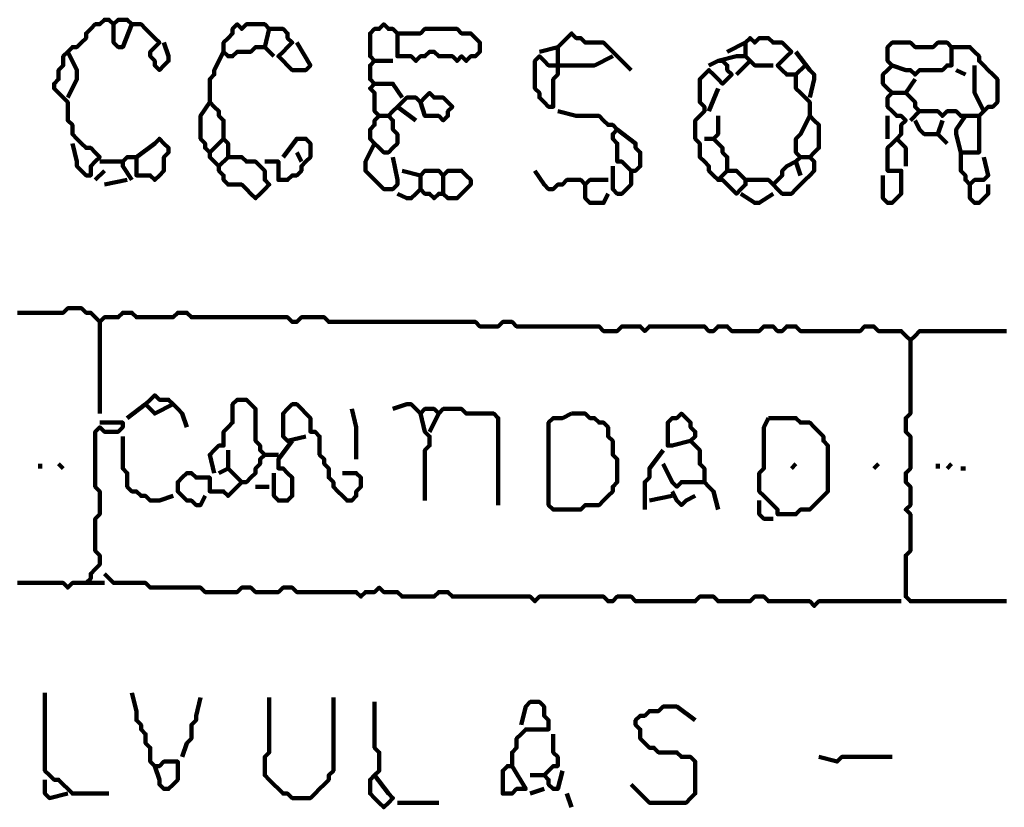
# Model space of a CAD drawing. Header units: metres. Extents: x 1959 to 4131, y 3282 to 4313.
# Tile 326 of 356: x 2428.6 to 2430.58, y 4306.73 to 4308.31. Entities that reach past the tile are written whole.
import ezdxf

# ---------------------------------------------------------------- set-up
doc = ezdxf.new("R2010")
doc.units = ezdxf.units.M
doc.layers.add('P', color=250, linetype='Continuous', lineweight=100)

msp = doc.modelspace()

# ---------------------------------------------------------------- linework, layer by layer
at = {"layer": 'P', "color": 0, "linetype": 'Continuous'}
for points in [[(2428.7032, 4308.0653), (2428.7125, 4308.0284), (2428.7125, 4308.0192), (2428.7217, 4308.0099), (2428.7309, 4308.0007), (2428.7402, 4308.0007), (2428.7402, 4308.0099), (2428.7402, 4308.0192), (2428.7494, 4308.0284), (2428.7586, 4308.0376), (2428.7494, 4308.0469), (2428.7402, 4308.0561), (2428.7309, 4308.0561), (2428.7217, 4308.0653), (2428.7125, 4308.0746), (2428.7032, 4308.0838), (2428.7032, 4308.093), (2428.7032, 4308.1023), (2428.694, 4308.1115), (2428.694, 4308.1207), (2428.694, 4308.1299), (2428.694, 4308.1392), (2428.694, 4308.1484), (2428.6848, 4308.1576), (2428.6756, 4308.1669), (2428.6663, 4308.1761), (2428.6663, 4308.1853), (2428.6756, 4308.1946), (2428.6756, 4308.2038), (2428.6756, 4308.213), (2428.6848, 4308.2223), (2428.6848, 4308.2315), (2428.6848, 4308.2407), (2428.694, 4308.2499), (2428.7032, 4308.2592), (2428.7125, 4308.2592), (2428.7217, 4308.2684), (2428.7309, 4308.2776), (2428.7309, 4308.2869), (2428.7402, 4308.2961), (2428.7494, 4308.3053), (2428.7586, 4308.3053), (2428.7679, 4308.3146), (2428.7771, 4308.3146), (2428.7863, 4308.3053), (2428.7956, 4308.3146), (2428.8048, 4308.3146), (2428.814, 4308.3146), (2428.8232, 4308.3053), (2428.8325, 4308.3053), (2428.8417, 4308.3053), (2428.8509, 4308.2961), (2428.8602, 4308.2869), (2428.8694, 4308.2776), (2428.8786, 4308.2684), (2428.8694, 4308.2592), (2428.8602, 4308.2499), (2428.8602, 4308.2407), (2428.8694, 4308.2315), (2428.8694, 4308.2223), (2428.8786, 4308.213), (2428.8879, 4308.2223), (2428.8971, 4308.2315), (2428.8971, 4308.2407), (2428.8879, 4308.2684)], [(2428.7863, 4308.3053), (2428.7863, 4308.2684), (2428.7956, 4308.2592), (2428.8048, 4308.2592), (2428.8232, 4308.3053)], [(2429.1002, 4308.2961), (2429.0909, 4308.2592), (2429.0817, 4308.2592), (2429.0725, 4308.2592), (2429.0632, 4308.2499), (2429.054, 4308.2499), (2429.0448, 4308.2499), (2429.0356, 4308.2499), (2429.0263, 4308.2407), (2429.0171, 4308.2407), (2429.0079, 4308.2499), (2429.0079, 4308.2592), (2429.0079, 4308.2684), (2429.0171, 4308.2776), (2429.0263, 4308.2869), (2429.0263, 4308.2961), (2429.0356, 4308.3053), (2429.0448, 4308.2961), (2429.054, 4308.3053), (2429.0632, 4308.3053), (2429.0725, 4308.3053), (2429.0817, 4308.3053), (2429.0909, 4308.3053), (2429.1002, 4308.2961), (2429.1094, 4308.2961), (2429.1186, 4308.2961), (2429.1279, 4308.2961), (2429.1371, 4308.2869), (2429.1371, 4308.2776), (2429.1463, 4308.2684), (2429.1371, 4308.2592), (2429.1279, 4308.2499), (2429.1186, 4308.2407), (2429.1279, 4308.2315), (2429.1371, 4308.2223), (2429.1463, 4308.213), (2429.1556, 4308.213), (2429.1648, 4308.213), (2429.174, 4308.213), (2429.1832, 4308.2223), (2429.1556, 4308.2684)], [(2429.4048, 4308.1484), (2429.414, 4308.1207), (2429.4232, 4308.1207), (2429.4325, 4308.1207), (2429.4417, 4308.1207), (2429.4509, 4308.1115), (2429.4602, 4308.1207), (2429.4602, 4308.1299), (2429.4694, 4308.1392), (2429.4602, 4308.1484), (2429.4509, 4308.1576), (2429.4417, 4308.1576), (2429.4325, 4308.1576), (2429.4232, 4308.1669), (2429.414, 4308.1576), (2429.4048, 4308.1484), (2429.3956, 4308.1576), (2429.3863, 4308.1576), (2429.3771, 4308.1576), (2429.3679, 4308.1484), (2429.3586, 4308.1392), (2429.3494, 4308.1299), (2429.3402, 4308.1207), (2429.3494, 4308.1115), (2429.3494, 4308.1023), (2429.3494, 4308.093), (2429.3586, 4308.0838), (2429.3586, 4308.0746), (2429.3586, 4308.0653), (2429.3494, 4308.0561), (2429.3402, 4308.0469), (2429.3309, 4308.0469), (2429.3217, 4308.0561), (2429.3125, 4308.0653), (2429.3032, 4308.0746), (2429.3032, 4308.0838), (2429.3032, 4308.093), (2429.3125, 4308.1023), (2429.3125, 4308.1115), (2429.3217, 4308.1207), (2429.3125, 4308.1299), (2429.3125, 4308.1392), (2429.3125, 4308.1484), (2429.3125, 4308.1576), (2429.3125, 4308.1669), (2429.3032, 4308.1761), (2429.3125, 4308.1853), (2429.3032, 4308.1946), (2429.3032, 4308.2038), (2429.3032, 4308.213), (2429.3032, 4308.2223), (2429.3125, 4308.2315), (2429.3032, 4308.2407), (2429.3032, 4308.2499), (2429.3032, 4308.2592), (2429.3032, 4308.2684), (2429.3032, 4308.2776), (2429.3032, 4308.2869), (2429.3125, 4308.2961), (2429.3217, 4308.2961), (2429.3309, 4308.3053), (2429.3402, 4308.2961), (2429.3494, 4308.2961), (2429.3586, 4308.2869), (2429.3679, 4308.2869), (2429.3771, 4308.2869), (2429.3863, 4308.2869), (2429.3956, 4308.2869), (2429.4048, 4308.2869), (2429.414, 4308.2961), (2429.4232, 4308.2961), (2429.4325, 4308.2961), (2429.4417, 4308.2961), (2429.4509, 4308.2961), (2429.4602, 4308.2961), (2429.4694, 4308.2961), (2429.4786, 4308.2961), (2429.4879, 4308.2869), (2429.4971, 4308.2869), (2429.5063, 4308.2869), (2429.5156, 4308.2776), (2429.5248, 4308.2684), (2429.5248, 4308.2592), (2429.5248, 4308.2499), (2429.5156, 4308.2407), (2429.5063, 4308.2407), (2429.4971, 4308.2315), (2429.4879, 4308.2407), (2429.4786, 4308.2315), (2429.4694, 4308.2407), (2429.4602, 4308.2407), (2429.4509, 4308.2407), (2429.4417, 4308.2407), (2429.4325, 4308.2499), (2429.4232, 4308.2499), (2429.414, 4308.2407), (2429.4048, 4308.2407), (2429.3956, 4308.2315), (2429.3863, 4308.2407), (2429.3771, 4308.2407), (2429.3679, 4308.2407), (2429.3586, 4308.2407), (2429.3586, 4308.2499), (2429.3586, 4308.2592), (2429.3586, 4308.2869)], [(2429.7925, 4308.2407), (2429.7556, 4308.2223), (2429.7463, 4308.2223), (2429.7371, 4308.2223), (2429.7279, 4308.2223), (2429.7186, 4308.2223), (2429.7094, 4308.2223), (2429.7002, 4308.2223), (2429.6909, 4308.2223), (2429.6817, 4308.2223), (2429.6725, 4308.2223), (2429.6632, 4308.2223), (2429.654, 4308.2315), (2429.6448, 4308.2407), (2429.6356, 4308.2315), (2429.6356, 4308.2223), (2429.6356, 4308.213), (2429.6356, 4308.2038), (2429.6356, 4308.1946), (2429.6356, 4308.1853), (2429.6356, 4308.1761), (2429.6448, 4308.1669), (2429.6448, 4308.1576), (2429.654, 4308.1484), (2429.6632, 4308.1392), (2429.6725, 4308.1392), (2429.6725, 4308.1484), (2429.6725, 4308.1576), (2429.6725, 4308.1669), (2429.6725, 4308.1761), (2429.6725, 4308.1853), (2429.6725, 4308.1946), (2429.6817, 4308.2038), (2429.6817, 4308.213), (2429.6817, 4308.2223), (2429.6817, 4308.2315), (2429.6817, 4308.2407), (2429.6817, 4308.2499), (2429.6817, 4308.2592), (2429.6909, 4308.2684), (2429.7002, 4308.2776), (2429.7094, 4308.2869), (2429.7186, 4308.2776), (2429.7279, 4308.2776), (2429.7371, 4308.2684), (2429.7463, 4308.2684), (2429.7556, 4308.2684), (2429.7648, 4308.2684), (2429.774, 4308.2684), (2429.7832, 4308.2592), (2429.7925, 4308.2499), (2429.8017, 4308.2407), (2429.8294, 4308.213)], [(2430.0048, 4308.2315), (2430.0417, 4308.2407), (2430.0509, 4308.2407), (2430.0602, 4308.2407), (2430.0602, 4308.2499), (2430.0602, 4308.2592), (2430.0602, 4308.2684), (2430.0694, 4308.2776), (2430.0786, 4308.2684), (2430.0879, 4308.2776), (2430.0971, 4308.2776), (2430.1063, 4308.2776), (2430.1156, 4308.2684), (2430.1248, 4308.2684), (2430.134, 4308.2684), (2430.1432, 4308.2592), (2430.1525, 4308.2499), (2430.1432, 4308.2407), (2430.134, 4308.2315), (2430.1248, 4308.2223), (2430.134, 4308.213), (2430.1432, 4308.2038), (2430.1525, 4308.2038), (2430.1617, 4308.2038), (2430.1617, 4308.1946), (2430.1617, 4308.1853), (2430.1617, 4308.1761), (2430.1709, 4308.1669), (2430.1802, 4308.1576), (2430.1894, 4308.1484), (2430.1894, 4308.1392), (2430.1894, 4308.1299), (2430.1894, 4308.1207), (2430.1986, 4308.1115), (2430.2079, 4308.1023), (2430.2079, 4308.093), (2430.2079, 4308.0838), (2430.2079, 4308.0746), (2430.2079, 4308.0653), (2430.2079, 4308.0561), (2430.1986, 4308.0469), (2430.1894, 4308.0376), (2430.1986, 4308.0284), (2430.1986, 4308.0192), (2430.1986, 4308.0099), (2430.1894, 4308.0007), (2430.1802, 4307.9915), (2430.1709, 4307.9823), (2430.1617, 4307.973), (2430.1525, 4307.9638), (2430.1432, 4307.9638), (2430.134, 4307.9638), (2430.1248, 4307.973), (2430.1156, 4307.9823), (2430.1063, 4307.9915), (2430.0971, 4307.9915), (2430.0879, 4307.9915), (2430.0786, 4307.9915), (2430.0694, 4307.9915), (2430.0602, 4307.9915), (2430.0602, 4307.9823), (2430.0509, 4307.973), (2430.0417, 4307.9638), (2430.0325, 4307.973), (2430.0232, 4307.9823), (2430.014, 4307.9915), (2430.0048, 4307.9915), (2429.9956, 4308.0007), (2429.9863, 4308.0099), (2429.9863, 4308.0192), (2429.9771, 4308.0284), (2429.9679, 4308.0376), (2429.9679, 4308.0469), (2429.9679, 4308.0561), (2429.9679, 4308.0653), (2429.9586, 4308.0746), (2429.9586, 4308.0838), (2429.9586, 4308.093), (2429.9586, 4308.1023), (2429.9586, 4308.1115), (2429.9679, 4308.1207), (2429.9771, 4308.1299), (2429.9771, 4308.1392), (2429.9679, 4308.1484), (2429.9679, 4308.1576), (2429.9679, 4308.1669), (2429.9679, 4308.1761), (2429.9679, 4308.1853), (2429.9679, 4308.1946), (2429.9771, 4308.2038), (2429.9863, 4308.213), (2429.9956, 4308.2038), (2430.0048, 4308.1946), (2430.014, 4308.1853), (2430.0232, 4308.1946), (2430.0325, 4308.2038), (2430.0232, 4308.213), (2430.0232, 4308.2223), (2430.014, 4308.2315), (2430.0048, 4308.2315), (2429.9863, 4308.2223)], [(2430.0232, 4308.2499), (2430.0602, 4308.2684)], [(2430.3371, 4308.0007), (2430.3371, 4307.9638), (2430.3371, 4307.9546), (2430.3463, 4307.9453), (2430.3556, 4307.9453), (2430.3648, 4307.9546), (2430.374, 4307.9638), (2430.374, 4307.973), (2430.374, 4307.9823), (2430.374, 4307.9915), (2430.374, 4308.0007), (2430.374, 4308.0099), (2430.3648, 4308.0099), (2430.3556, 4308.0099), (2430.3463, 4308.0099), (2430.3463, 4308.0192), (2430.3463, 4308.0284), (2430.3463, 4308.0376), (2430.3463, 4308.0469), (2430.3463, 4308.0561), (2430.3556, 4308.0653), (2430.3648, 4308.0746), (2430.374, 4308.0838), (2430.374, 4308.093), (2430.374, 4308.1023), (2430.3832, 4308.1115), (2430.374, 4308.1207), (2430.3648, 4308.1207), (2430.3556, 4308.1299), (2430.3463, 4308.1392), (2430.3463, 4308.1484), (2430.3463, 4308.1576), (2430.3556, 4308.1669), (2430.3463, 4308.1761), (2430.3371, 4308.1853), (2430.3371, 4308.1946), (2430.3371, 4308.2038), (2430.3463, 4308.213), (2430.3556, 4308.2223), (2430.3463, 4308.2315), (2430.3463, 4308.2407), (2430.3463, 4308.2499), (2430.3463, 4308.2592), (2430.3556, 4308.2684), (2430.3648, 4308.2684), (2430.374, 4308.2684), (2430.3832, 4308.2684), (2430.3925, 4308.2684), (2430.4017, 4308.2592), (2430.4109, 4308.2592), (2430.4202, 4308.2592), (2430.4294, 4308.2592), (2430.4386, 4308.2592), (2430.4479, 4308.2684), (2430.4571, 4308.2684), (2430.4663, 4308.2684), (2430.4756, 4308.2592), (2430.4848, 4308.2592), (2430.494, 4308.2592), (2430.5032, 4308.2592), (2430.5125, 4308.2592), (2430.5217, 4308.2499), (2430.5309, 4308.2407), (2430.5309, 4308.2315), (2430.5402, 4308.2223), (2430.5494, 4308.213), (2430.5586, 4308.2038), (2430.5679, 4308.1946), (2430.5679, 4308.1853), (2430.5679, 4308.1761), (2430.5679, 4308.1669), (2430.5679, 4308.1576), (2430.5679, 4308.1484), (2430.5586, 4308.1392), (2430.5494, 4308.1392), (2430.5402, 4308.1299), (2430.5309, 4308.1207), (2430.5309, 4308.1115), (2430.5309, 4308.1023), (2430.5309, 4308.093), (2430.5309, 4308.0838), (2430.5309, 4308.0746), (2430.5309, 4308.0653), (2430.5309, 4308.0561), (2430.5309, 4308.0469), (2430.5217, 4308.0469), (2430.5125, 4308.0469), (2430.5032, 4308.0469), (2430.494, 4308.0469), (2430.494, 4308.0376), (2430.494, 4308.0284), (2430.494, 4308.0192), (2430.494, 4308.0099), (2430.5032, 4308.0007), (2430.5032, 4307.9915), (2430.5125, 4307.9823), (2430.5217, 4307.9915), (2430.5309, 4307.9915), (2430.5402, 4307.9915), (2430.5494, 4308.0007), (2430.5402, 4308.0376)], [(2428.694, 4308.2499), (2428.7125, 4308.213), (2428.7125, 4308.2038), (2428.7125, 4308.1946), (2428.694, 4308.1576)], [(2429.0079, 4308.2499), (2428.9894, 4308.213), (2428.9894, 4308.2038), (2428.9802, 4308.1946), (2428.9802, 4308.1853), (2428.9802, 4308.1761), (2428.9802, 4308.1669), (2428.9802, 4308.1576), (2428.9802, 4308.1484), (2428.9894, 4308.1392), (2428.9986, 4308.1299), (2428.9986, 4308.1207), (2429.0079, 4308.1115), (2429.0079, 4308.1023), (2429.0079, 4308.093), (2429.0079, 4308.0838), (2429.0079, 4308.0746), (2429.0171, 4308.0653), (2429.0171, 4308.0561), (2429.0171, 4308.0469), (2429.0171, 4308.0376), (2429.0263, 4308.0376), (2429.0356, 4308.0376), (2429.0448, 4308.0376), (2429.054, 4308.0284), (2429.0632, 4308.0284), (2429.0725, 4308.0284), (2429.0817, 4308.0192), (2429.0909, 4308.0099), (2429.0909, 4308.0007), (2429.0909, 4307.9915), (2429.1002, 4307.9823), (2429.0909, 4307.973), (2429.0817, 4307.9638), (2429.0725, 4307.9546), (2429.0632, 4307.9638), (2429.054, 4307.973), (2429.0448, 4307.9823), (2429.0356, 4307.9823), (2429.0263, 4307.9823), (2429.0171, 4307.9823), (2429.0079, 4307.9915), (2429.0079, 4308.0007), (2428.9986, 4308.0099), (2428.9986, 4308.0192), (2428.9894, 4308.0284), (2428.9802, 4308.0376), (2428.9802, 4308.0469), (2428.9709, 4308.0561), (2428.9709, 4308.0653), (2428.9617, 4308.0746), (2428.9617, 4308.0838), (2428.9617, 4308.093), (2428.9617, 4308.1023), (2428.9617, 4308.1115), (2428.9617, 4308.1207), (2428.9802, 4308.1484)], [(2429.0909, 4308.2592), (2429.1094, 4308.2407)], [(2429.6448, 4308.2499), (2429.6817, 4308.2592)], [(2430.1617, 4308.2499), (2430.1894, 4308.213), (2430.1986, 4308.2038), (2430.1986, 4308.1946), (2430.1894, 4308.1576)], [(2430.4756, 4308.2592), (2430.4756, 4308.2223), (2430.4663, 4308.2223), (2430.4571, 4308.213), (2430.4479, 4308.213), (2430.4386, 4308.213), (2430.4294, 4308.213), (2430.4202, 4308.213), (2430.4109, 4308.213), (2430.4017, 4308.2038), (2430.3925, 4308.213), (2430.3832, 4308.213), (2430.3556, 4308.2223)], [(2429.3125, 4308.2315), (2429.3494, 4308.2315)], [(2430.0694, 4308.2315), (2430.0417, 4308.2038)], [(2430.0602, 4308.2407), (2430.0786, 4308.2223), (2430.0879, 4308.2223), (2430.0971, 4308.2223), (2430.1156, 4308.2223)], [(2430.1802, 4308.2223), (2430.1617, 4308.2038)], [(2430.4848, 4308.213), (2430.5032, 4308.2038)], [(2430.5217, 4308.2223), (2430.5217, 4308.1853), (2430.5217, 4308.1761), (2430.5217, 4308.1669), (2430.5402, 4308.1299)], [(2429.3125, 4308.1853), (2429.3309, 4308.1853), (2429.3402, 4308.1853), (2429.3494, 4308.1853), (2429.3679, 4308.1576)], [(2430.4017, 4308.1946), (2430.3832, 4308.1669), (2430.3925, 4308.1576), (2430.4017, 4308.1484), (2430.4017, 4308.1392), (2430.4109, 4308.1299), (2430.3925, 4308.1115)], [(2430.0048, 4308.1761), (2429.9863, 4308.1299)], [(2430.3556, 4308.1669), (2430.3832, 4308.1669)], [(2429.3586, 4308.1392), (2429.3956, 4308.1115)], [(2429.6817, 4308.1299), (2429.7186, 4308.1207), (2429.7279, 4308.1207), (2429.7371, 4308.1207), (2429.7463, 4308.1207), (2429.7556, 4308.1207), (2429.7648, 4308.1207), (2429.774, 4308.1115), (2429.7832, 4308.1023), (2429.7925, 4308.1023), (2429.8017, 4308.093), (2429.7925, 4308.0838), (2429.7925, 4308.0746), (2429.8017, 4308.0653), (2429.8017, 4308.0561), (2429.8017, 4308.0469), (2429.8017, 4308.0376), (2429.8017, 4308.0284), (2429.8109, 4308.0284), (2429.8202, 4308.0192), (2429.8294, 4308.0099), (2429.8386, 4308.0099), (2429.8479, 4308.0192), (2429.8479, 4308.0284), (2429.8479, 4308.0376), (2429.8479, 4308.0469), (2429.8386, 4308.0561), (2429.8386, 4308.0653), (2429.8017, 4308.093)], [(2430.4109, 4308.1299), (2430.4479, 4308.1299), (2430.4571, 4308.1207), (2430.4663, 4308.1299), (2430.4756, 4308.1299), (2430.4848, 4308.1299), (2430.494, 4308.1207), (2430.5032, 4308.1207), (2430.5309, 4308.1207)], [(2429.3217, 4308.1207), (2429.3402, 4308.1207)], [(2430.0048, 4308.1207), (2430.0048, 4308.0838), (2429.9956, 4308.0746), (2430.0048, 4308.0653), (2430.014, 4308.0561), (2430.014, 4308.0469), (2430.0232, 4308.0376), (2430.0232, 4308.0284), (2430.0232, 4308.0192), (2430.0232, 4308.0099), (2430.0325, 4308.0099), (2430.0417, 4308.0099), (2430.0602, 4307.9915)], [(2430.1894, 4308.1207), (2430.1709, 4308.0838), (2430.1617, 4308.0746), (2430.1617, 4308.0653), (2430.1617, 4308.0561), (2430.1617, 4308.0469), (2430.1709, 4308.0376), (2430.1617, 4308.0284), (2430.1709, 4308.0007)], [(2430.3463, 4308.1207), (2430.3463, 4308.0746)], [(2430.4571, 4308.1115), (2430.4479, 4308.0838), (2430.4386, 4308.0838), (2430.4294, 4308.0838), (2430.4202, 4308.0838), (2430.4109, 4308.093), (2430.4017, 4308.1115)], [(2430.5032, 4308.1207), (2430.4848, 4308.093), (2430.4848, 4308.0838), (2430.494, 4308.0469)], [(2428.8325, 4308.0376), (2428.8694, 4308.0653), (2428.8786, 4308.0746), (2428.8879, 4308.0653), (2428.8971, 4308.0561), (2428.8971, 4308.0469), (2428.8879, 4308.0376), (2428.8879, 4308.0284), (2428.8879, 4308.0192), (2428.8879, 4308.0099), (2428.8786, 4308.0007), (2428.8694, 4307.9915), (2428.8602, 4308.0007), (2428.8509, 4308.0007), (2428.8417, 4308.0007), (2428.8325, 4308.0007), (2428.8325, 4308.0099), (2428.8325, 4308.0192), (2428.8325, 4308.0284), (2428.8325, 4308.0376), (2428.8232, 4308.0376), (2428.814, 4308.0376), (2428.8048, 4308.0284), (2428.8048, 4308.0192), (2428.8232, 4307.9915)], [(2429.0079, 4308.0746), (2428.9802, 4308.0469)], [(2429.1279, 4308.0376), (2429.1556, 4308.0746), (2429.1648, 4308.0746), (2429.174, 4308.0746), (2429.1832, 4308.0653), (2429.1832, 4308.0561), (2429.1832, 4308.0469), (2429.1832, 4308.0376), (2429.174, 4308.0284), (2429.1648, 4308.0192), (2429.1648, 4308.0099), (2429.1556, 4308.0007), (2429.1463, 4308.0007), (2429.1371, 4307.9915), (2429.1279, 4307.9915), (2429.1186, 4307.9915), (2429.1186, 4308.0007), (2429.1186, 4308.0099), (2429.1186, 4308.0192), (2429.1186, 4308.0284), (2429.0909, 4308.0284)], [(2429.3125, 4308.0653), (2429.294, 4308.0284), (2429.294, 4308.0192), (2429.294, 4308.0099), (2429.3032, 4308.0007), (2429.3125, 4307.9915), (2429.3217, 4307.9823), (2429.3309, 4307.973), (2429.3402, 4307.973), (2429.3494, 4307.973), (2429.3586, 4307.9823), (2429.3586, 4307.9915), (2429.3494, 4308.0376)], [(2429.9771, 4308.0746), (2429.9956, 4308.0746)], [(2430.3648, 4308.0746), (2430.3832, 4308.0561), (2430.3832, 4308.0469), (2430.3832, 4308.0376), (2430.3832, 4308.0192)], [(2430.4479, 4308.0838), (2430.4663, 4308.0653)], [(2429.1556, 4308.0469), (2429.1648, 4308.0284)], [(2428.7586, 4308.0284), (2428.8048, 4308.0284)], [(2429.0171, 4308.0376), (2428.9986, 4308.0192)], [(2430.1156, 4307.9823), (2430.134, 4308.0007), (2430.134, 4308.0099), (2430.1432, 4308.0192), (2430.1617, 4308.0284)], [(2430.1709, 4308.0376), (2430.1894, 4308.0376)], [(2428.7679, 4308.0099), (2428.7494, 4307.9915)], [(2429.3679, 4308.0099), (2429.4048, 4308.0007), (2429.414, 4308.0099), (2429.4232, 4308.0099), (2429.4325, 4308.0099), (2429.4417, 4308.0099), (2429.4509, 4308.0007), (2429.4602, 4308.0099), (2429.4694, 4308.0099), (2429.4786, 4308.0099), (2429.4879, 4308.0099), (2429.4971, 4308.0007), (2429.5063, 4307.9915), (2429.5063, 4307.9823), (2429.4971, 4307.973), (2429.4879, 4307.9638), (2429.4786, 4307.9546), (2429.4694, 4307.9546), (2429.4602, 4307.9546), (2429.4509, 4307.9638), (2429.4417, 4307.9638), (2429.4325, 4307.9546), (2429.4232, 4307.9638), (2429.414, 4307.9638), (2429.4048, 4307.973), (2429.3956, 4307.9638), (2429.3863, 4307.9546), (2429.3771, 4307.9546), (2429.3586, 4307.9638)], [(2429.6356, 4308.0099), (2429.654, 4307.9823), (2429.6632, 4307.973), (2429.6725, 4307.973), (2429.6817, 4307.9823), (2429.6909, 4307.9823), (2429.7002, 4307.9915), (2429.7094, 4307.9915), (2429.7186, 4307.9915), (2429.7279, 4307.9915), (2429.7371, 4307.9823), (2429.7463, 4307.9915), (2429.7832, 4307.9915)], [(2429.7925, 4308.0192), (2429.7925, 4307.9823), (2429.7925, 4307.973), (2429.8017, 4307.9638), (2429.8109, 4307.9638), (2429.8202, 4307.973), (2429.8294, 4307.9823), (2429.8294, 4307.9915), (2429.8294, 4308.0099)], [(2430.0232, 4308.0099), (2430.0048, 4307.9915)], [(2428.7679, 4307.9823), (2428.814, 4307.9915)], [(2429.4048, 4308.0007), (2429.4048, 4307.973)], [(2429.4509, 4308.0007), (2429.4509, 4307.9638)], [(2429.7371, 4307.9823), (2429.7371, 4307.9546), (2429.7463, 4307.9453), (2429.7556, 4307.9453), (2429.7648, 4307.9453), (2429.774, 4307.9453), (2429.7832, 4307.9638)], [(2430.5125, 4307.9823), (2430.5125, 4307.9546), (2430.5217, 4307.9453), (2430.5309, 4307.9453), (2430.5402, 4307.9546), (2430.5494, 4307.9638), (2430.5494, 4307.9823)], [(2430.0509, 4307.9638), (2430.0786, 4307.9453), (2430.0879, 4307.9453), (2430.1156, 4307.9638)], [(2428.5925, 4307.7238), (2428.6017, 4307.7238), (2428.6109, 4307.7238), (2428.6202, 4307.7238), (2428.6294, 4307.7238), (2428.6386, 4307.7238), (2428.6479, 4307.7238), (2428.6571, 4307.7238), (2428.6663, 4307.7238), (2428.6756, 4307.7238), (2428.6848, 4307.7238), (2428.694, 4307.733), (2428.7032, 4307.733), (2428.7125, 4307.733), (2428.7217, 4307.733), (2428.7309, 4307.7238), (2428.7402, 4307.7238), (2428.7494, 4307.7146), (2428.7586, 4307.7053), (2428.7679, 4307.7146), (2428.7771, 4307.7146), (2428.7863, 4307.7146), (2428.7956, 4307.7146), (2428.8048, 4307.7238), (2428.814, 4307.7238), (2428.8232, 4307.7238), (2428.8325, 4307.7146), (2428.8417, 4307.7146), (2428.8509, 4307.7146), (2428.8602, 4307.7146), (2428.8694, 4307.7146), (2428.8786, 4307.7146), (2428.8879, 4307.7146), (2428.8971, 4307.7146), (2428.9063, 4307.7146), (2428.9156, 4307.7238), (2428.9248, 4307.7238), (2428.934, 4307.7238), (2428.9432, 4307.7146), (2428.9525, 4307.7146), (2428.9617, 4307.7146), (2428.9709, 4307.7146), (2428.9802, 4307.7146), (2428.9894, 4307.7146), (2428.9986, 4307.7146), (2429.0079, 4307.7146), (2429.0171, 4307.7146), (2429.0263, 4307.7146), (2429.0356, 4307.7146), (2429.0448, 4307.7146), (2429.054, 4307.7146), (2429.0632, 4307.7146), (2429.0725, 4307.7146), (2429.0817, 4307.7146), (2429.0909, 4307.7146), (2429.1002, 4307.7146), (2429.1094, 4307.7146), (2429.1186, 4307.7146), (2429.1279, 4307.7146), (2429.1371, 4307.7146), (2429.1463, 4307.7053), (2429.1556, 4307.7053), (2429.1648, 4307.7146), (2429.174, 4307.7146), (2429.1832, 4307.7146), (2429.1925, 4307.7146), (2429.2017, 4307.7146), (2429.2109, 4307.7146), (2429.2202, 4307.7053), (2429.2294, 4307.7053), (2429.2386, 4307.7053), (2429.2479, 4307.7053), (2429.2571, 4307.7053), (2429.2663, 4307.7053), (2429.2756, 4307.7053), (2429.2848, 4307.7053), (2429.294, 4307.7053), (2429.3032, 4307.7053), (2429.3125, 4307.7053), (2429.3217, 4307.7053), (2429.3309, 4307.7053), (2429.3402, 4307.7053), (2429.3494, 4307.7053), (2429.3586, 4307.7053), (2429.3679, 4307.7053), (2429.3771, 4307.7053), (2429.3863, 4307.7053), (2429.3956, 4307.7053), (2429.4048, 4307.7053), (2429.414, 4307.7053), (2429.4232, 4307.7053), (2429.4325, 4307.7053), (2429.4417, 4307.7053), (2429.4509, 4307.7053), (2429.4602, 4307.7053), (2429.4694, 4307.7053), (2429.4786, 4307.7053), (2429.4879, 4307.7053), (2429.4971, 4307.7053), (2429.5063, 4307.7053), (2429.5156, 4307.7053), (2429.5248, 4307.6961), (2429.534, 4307.6961), (2429.5432, 4307.6961), (2429.5525, 4307.6961), (2429.5617, 4307.6961), (2429.5709, 4307.7053), (2429.5802, 4307.7053), (2429.5894, 4307.7053), (2429.5986, 4307.6961), (2429.6079, 4307.6961), (2429.6171, 4307.6961), (2429.6263, 4307.6961), (2429.6356, 4307.6961), (2429.6448, 4307.6961), (2429.654, 4307.6961), (2429.6632, 4307.6961), (2429.6725, 4307.6961), (2429.6817, 4307.6961), (2429.6909, 4307.6961), (2429.7002, 4307.6961), (2429.7094, 4307.6961), (2429.7186, 4307.6961), (2429.7279, 4307.6961), (2429.7371, 4307.6961), (2429.7463, 4307.6961), (2429.7556, 4307.6961), (2429.7648, 4307.6961), (2429.774, 4307.6869), (2429.7832, 4307.6869), (2429.7925, 4307.6869), (2429.8017, 4307.6869), (2429.8109, 4307.6961), (2429.8202, 4307.6961), (2429.8294, 4307.6961), (2429.8386, 4307.6961), (2429.8479, 4307.6961), (2429.8571, 4307.6869), (2429.8663, 4307.6961), (2429.8756, 4307.6961), (2429.8848, 4307.6961), (2429.894, 4307.6961), (2429.9032, 4307.6961), (2429.9125, 4307.6961), (2429.9217, 4307.6961), (2429.9309, 4307.6961), (2429.9402, 4307.6961), (2429.9494, 4307.6961), (2429.9586, 4307.6961), (2429.9679, 4307.6961), (2429.9771, 4307.6961), (2429.9863, 4307.6869), (2429.9956, 4307.6869), (2430.0048, 4307.6961), (2430.014, 4307.6961), (2430.0232, 4307.6961), (2430.0325, 4307.6869), (2430.0417, 4307.6869), (2430.0509, 4307.6869), (2430.0602, 4307.6869), (2430.0694, 4307.6869), (2430.0786, 4307.6869), (2430.0879, 4307.6869), (2430.0971, 4307.6961), (2430.1063, 4307.6961), (2430.1156, 4307.6961), (2430.1248, 4307.6869), (2430.134, 4307.6869), (2430.1432, 4307.6961), (2430.1525, 4307.6961), (2430.1617, 4307.6961), (2430.1709, 4307.6869), (2430.1802, 4307.6869), (2430.1894, 4307.6869), (2430.1986, 4307.6869), (2430.2079, 4307.6869), (2430.2171, 4307.6869), (2430.2263, 4307.6869), (2430.2356, 4307.6869), (2430.2448, 4307.6869), (2430.254, 4307.6869), (2430.2632, 4307.6869), (2430.2725, 4307.6869), (2430.2817, 4307.6869), (2430.2909, 4307.6869), (2430.3002, 4307.6961), (2430.3094, 4307.6961), (2430.3186, 4307.6961), (2430.3279, 4307.6869), (2430.3371, 4307.6869), (2430.3463, 4307.6869), (2430.3556, 4307.6869), (2430.3648, 4307.6869), (2430.374, 4307.6869), (2430.3832, 4307.6776), (2430.3925, 4307.6684), (2430.4017, 4307.6776), (2430.4109, 4307.6869), (2430.4202, 4307.6869), (2430.4294, 4307.6869), (2430.4386, 4307.6869), (2430.4479, 4307.6869), (2430.4571, 4307.6869), (2430.4663, 4307.6869), (2430.4756, 4307.6869), (2430.4848, 4307.6869), (2430.494, 4307.6869), (2430.5032, 4307.6869), (2430.5125, 4307.6869), (2430.5217, 4307.6869), (2430.5309, 4307.6869), (2430.5402, 4307.6869), (2430.5494, 4307.6869), (2430.5586, 4307.6869), (2430.5679, 4307.6869), (2430.5771, 4307.6869), (2430.5863, 4307.6869)], [(2428.7586, 4307.7053), (2428.7586, 4307.6684), (2428.7586, 4307.6592), (2428.7586, 4307.6499), (2428.7586, 4307.6407), (2428.7586, 4307.6315), (2428.7586, 4307.6223), (2428.7586, 4307.613), (2428.7586, 4307.6038), (2428.7586, 4307.5946), (2428.7586, 4307.5853), (2428.7586, 4307.5761), (2428.7586, 4307.5669), (2428.7586, 4307.5576), (2428.7586, 4307.5484), (2428.7586, 4307.5392), (2428.7586, 4307.5207)], [(2430.3925, 4307.6684), (2430.3925, 4307.6315), (2430.3925, 4307.6223), (2430.3925, 4307.613), (2430.3925, 4307.6038), (2430.3925, 4307.5946), (2430.3925, 4307.5853), (2430.3925, 4307.5761), (2430.3925, 4307.5669), (2430.3925, 4307.5576), (2430.3925, 4307.5484), (2430.3925, 4307.5392), (2430.3925, 4307.5299), (2430.3925, 4307.5207), (2430.3832, 4307.5115), (2430.3832, 4307.5023), (2430.3832, 4307.493), (2430.3832, 4307.4838), (2430.3925, 4307.4746), (2430.3925, 4307.4653), (2430.3925, 4307.4561), (2430.3925, 4307.4469), (2430.3925, 4307.4376), (2430.3925, 4307.4284), (2430.3925, 4307.4192), (2430.3925, 4307.4099), (2430.3832, 4307.4007), (2430.3832, 4307.3915), (2430.3832, 4307.3823), (2430.3925, 4307.373), (2430.3925, 4307.3638), (2430.3925, 4307.3546), (2430.3925, 4307.3453), (2430.3925, 4307.3361), (2430.3832, 4307.3269), (2430.3925, 4307.3176), (2430.3925, 4307.3084), (2430.3925, 4307.2992), (2430.3925, 4307.2899), (2430.3925, 4307.2807), (2430.3925, 4307.2715), (2430.3925, 4307.2623), (2430.3925, 4307.253), (2430.3925, 4307.2438), (2430.3832, 4307.2346), (2430.3832, 4307.2253), (2430.3832, 4307.2161), (2430.3832, 4307.2069), (2430.3832, 4307.1976), (2430.3832, 4307.1884), (2430.3832, 4307.1792), (2430.3832, 4307.1699), (2430.3832, 4307.1607), (2430.3832, 4307.1515), (2430.3925, 4307.1423), (2430.4017, 4307.1423), (2430.4109, 4307.1423), (2430.4202, 4307.1423), (2430.4294, 4307.1423), (2430.4386, 4307.1423), (2430.4479, 4307.1423), (2430.4571, 4307.1423), (2430.4663, 4307.1423), (2430.4756, 4307.1423), (2430.4848, 4307.1423), (2430.494, 4307.1423), (2430.5032, 4307.1423), (2430.5125, 4307.1423), (2430.5217, 4307.1423), (2430.5309, 4307.1423), (2430.5402, 4307.1423), (2430.5494, 4307.1423), (2430.5586, 4307.1423), (2430.5679, 4307.1423), (2430.5771, 4307.1423), (2430.5863, 4307.1423)], [(2428.9063, 4307.5392), (2428.8694, 4307.5207), (2428.8602, 4307.5299), (2428.8509, 4307.5392), (2428.8602, 4307.5484), (2428.8694, 4307.5576), (2428.8786, 4307.5484), (2428.8879, 4307.5484), (2428.8971, 4307.5484), (2428.9063, 4307.5392), (2428.9156, 4307.5299), (2428.9248, 4307.5207), (2428.934, 4307.493)], [(2428.9894, 4307.4007), (2428.9802, 4307.4376), (2428.9894, 4307.4469), (2428.9986, 4307.4561), (2429.0079, 4307.4561), (2429.0079, 4307.4653), (2429.0079, 4307.4746), (2429.0079, 4307.4838), (2429.0171, 4307.493), (2429.0263, 4307.5023), (2429.0263, 4307.5115), (2429.0263, 4307.5207), (2429.0263, 4307.5299), (2429.0263, 4307.5392), (2429.0356, 4307.5484), (2429.0448, 4307.5484), (2429.054, 4307.5484), (2429.0632, 4307.5392), (2429.0725, 4307.5299), (2429.0725, 4307.5207), (2429.0725, 4307.5115), (2429.0725, 4307.5023), (2429.0725, 4307.493), (2429.0725, 4307.4838), (2429.0725, 4307.4746), (2429.0725, 4307.4653), (2429.0817, 4307.4561), (2429.0817, 4307.4469), (2429.0909, 4307.4376), (2429.0817, 4307.4284), (2429.0817, 4307.4192), (2429.0725, 4307.4099), (2429.0725, 4307.4007), (2429.0632, 4307.3915), (2429.054, 4307.3823), (2429.0448, 4307.3823), (2429.0356, 4307.373), (2429.0263, 4307.3638), (2429.0171, 4307.3546), (2429.0079, 4307.3638), (2428.9986, 4307.3638), (2428.9894, 4307.3638), (2428.9802, 4307.3638), (2428.9802, 4307.373), (2428.9802, 4307.3823), (2428.9802, 4307.3915), (2428.9709, 4307.3915), (2428.9617, 4307.3915), (2428.9525, 4307.3915), (2428.9432, 4307.4007), (2428.934, 4307.4007), (2428.9248, 4307.3915), (2428.9156, 4307.3823), (2428.9156, 4307.373), (2428.9156, 4307.3638), (2428.9248, 4307.3546), (2428.934, 4307.3453), (2428.9432, 4307.3453), (2428.9525, 4307.3361), (2428.9617, 4307.3361), (2428.9709, 4307.3546)], [(2428.814, 4307.5115), (2428.8509, 4307.5392)], [(2429.174, 4307.4746), (2429.1371, 4307.4653), (2429.1279, 4307.4746), (2429.1279, 4307.4838), (2429.1279, 4307.493), (2429.1279, 4307.5023), (2429.1279, 4307.5115), (2429.1279, 4307.5207), (2429.1371, 4307.5299), (2429.1463, 4307.5392), (2429.1556, 4307.5392), (2429.1648, 4307.5299), (2429.174, 4307.5207), (2429.1832, 4307.5115), (2429.1832, 4307.5023), (2429.1832, 4307.493), (2429.1832, 4307.4838), (2429.1925, 4307.4838), (2429.2017, 4307.4746), (2429.2017, 4307.4653), (2429.2017, 4307.4561), (2429.2017, 4307.4469), (2429.2017, 4307.4376), (2429.2109, 4307.4284), (2429.2109, 4307.4192), (2429.2202, 4307.4099), (2429.2202, 4307.4007), (2429.2202, 4307.3915), (2429.2294, 4307.3823), (2429.2294, 4307.373), (2429.2386, 4307.3638), (2429.2479, 4307.3546), (2429.2571, 4307.3453), (2429.2663, 4307.3453), (2429.2756, 4307.3546), (2429.2756, 4307.3638), (2429.2848, 4307.373), (2429.2848, 4307.3823), (2429.2848, 4307.3915), (2429.2756, 4307.4007), (2429.2479, 4307.4007)], [(2429.2663, 4307.5299), (2429.2756, 4307.493), (2429.2756, 4307.4838), (2429.2756, 4307.4746), (2429.2756, 4307.4284)], [(2429.3494, 4307.5299), (2429.3771, 4307.5392), (2429.3863, 4307.5392), (2429.3956, 4307.5299), (2429.4048, 4307.5207), (2429.414, 4307.5299), (2429.4232, 4307.5299), (2429.4325, 4307.5299), (2429.4417, 4307.5207), (2429.4509, 4307.5299), (2429.4602, 4307.5299), (2429.4694, 4307.5299), (2429.4786, 4307.5299), (2429.4879, 4307.5299), (2429.4971, 4307.5207), (2429.5063, 4307.5207), (2429.5156, 4307.5207), (2429.5248, 4307.5207), (2429.534, 4307.5207), (2429.5432, 4307.5207), (2429.5525, 4307.5207), (2429.5617, 4307.5115), (2429.5617, 4307.5023), (2429.5617, 4307.493), (2429.5617, 4307.4838), (2429.5617, 4307.4746), (2429.5617, 4307.4653), (2429.5617, 4307.4561), (2429.5617, 4307.4469), (2429.5617, 4307.4376), (2429.5617, 4307.4284), (2429.5617, 4307.4192), (2429.5617, 4307.4099), (2429.5617, 4307.4007), (2429.5617, 4307.3915), (2429.5617, 4307.3823), (2429.5617, 4307.3361)], [(2429.4048, 4307.5207), (2429.414, 4307.4838), (2429.4232, 4307.4746), (2429.4232, 4307.4653), (2429.4232, 4307.4561), (2429.414, 4307.4469), (2429.414, 4307.4376), (2429.414, 4307.4284), (2429.414, 4307.4192), (2429.414, 4307.4099), (2429.414, 4307.4007), (2429.414, 4307.3915), (2429.414, 4307.3453)], [(2429.4417, 4307.5207), (2429.4232, 4307.4838)], [(2429.7094, 4307.5207), (2429.7186, 4307.5207), (2429.7279, 4307.5207), (2429.7371, 4307.5207), (2429.7463, 4307.5115), (2429.7556, 4307.5115), (2429.7648, 4307.5023), (2429.774, 4307.5023), (2429.7832, 4307.493), (2429.7832, 4307.4838), (2429.7832, 4307.4746), (2429.7925, 4307.4653), (2429.7925, 4307.4561), (2429.7925, 4307.4469), (2429.7925, 4307.4376), (2429.8017, 4307.4284), (2429.8017, 4307.4192), (2429.8017, 4307.4099), (2429.8017, 4307.4007), (2429.8017, 4307.3915), (2429.8017, 4307.3823), (2429.7925, 4307.373), (2429.7925, 4307.3638), (2429.7832, 4307.3546), (2429.774, 4307.3453), (2429.7648, 4307.3361), (2429.7556, 4307.3361), (2429.7463, 4307.3361), (2429.7371, 4307.3361), (2429.7279, 4307.3269), (2429.7186, 4307.3269), (2429.7094, 4307.3269), (2429.7002, 4307.3269), (2429.6909, 4307.3269), (2429.6817, 4307.3269), (2429.6725, 4307.3269), (2429.6632, 4307.3361), (2429.6632, 4307.3453), (2429.6632, 4307.3546), (2429.6632, 4307.3638), (2429.6632, 4307.373), (2429.6632, 4307.3823), (2429.6632, 4307.3915), (2429.6632, 4307.4007), (2429.6632, 4307.4099), (2429.6632, 4307.4192), (2429.6632, 4307.4284), (2429.6632, 4307.4376), (2429.6632, 4307.4469), (2429.6632, 4307.4561), (2429.6632, 4307.4653), (2429.6632, 4307.4746), (2429.6632, 4307.4838), (2429.6632, 4307.493), (2429.6632, 4307.5023), (2429.6725, 4307.5115), (2429.6817, 4307.5115), (2429.6909, 4307.5115), (2429.7094, 4307.5207)], [(2429.9494, 4307.4653), (2429.9125, 4307.4561), (2429.9032, 4307.4561), (2429.9032, 4307.4653), (2429.9032, 4307.4746), (2429.9032, 4307.4838), (2429.9032, 4307.493), (2429.9032, 4307.5023), (2429.9125, 4307.5115), (2429.9217, 4307.5115), (2429.9309, 4307.5207), (2429.9402, 4307.5115), (2429.9494, 4307.5023), (2429.9494, 4307.493), (2429.9586, 4307.4838), (2429.9586, 4307.4746), (2429.9494, 4307.4653), (2429.9586, 4307.4561), (2429.9679, 4307.4469), (2429.9679, 4307.4376), (2429.9679, 4307.4284), (2429.9679, 4307.4192), (2429.9771, 4307.4099), (2429.9771, 4307.4007), (2429.9771, 4307.3915), (2429.9771, 4307.3823), (2429.9863, 4307.373), (2429.9956, 4307.3638), (2430.0048, 4307.3269)], [(2430.1063, 4307.5115), (2430.1156, 4307.5115), (2430.1248, 4307.5115), (2430.134, 4307.5115), (2430.1432, 4307.5115), (2430.1525, 4307.5115), (2430.1617, 4307.5115), (2430.1709, 4307.5023), (2430.1802, 4307.5023), (2430.1894, 4307.5023), (2430.1986, 4307.493), (2430.2079, 4307.4838), (2430.2171, 4307.4746), (2430.2171, 4307.4653), (2430.2263, 4307.4561), (2430.2263, 4307.4469), (2430.2263, 4307.4376), (2430.2263, 4307.4284), (2430.2263, 4307.4192), (2430.2263, 4307.4099), (2430.2263, 4307.4007), (2430.2263, 4307.3915), (2430.2263, 4307.3823), (2430.2263, 4307.373), (2430.2263, 4307.3638), (2430.2171, 4307.3546), (2430.2079, 4307.3453), (2430.1986, 4307.3361), (2430.1894, 4307.3269), (2430.1802, 4307.3269), (2430.1709, 4307.3269), (2430.1617, 4307.3176), (2430.1525, 4307.3176), (2430.1432, 4307.3176), (2430.134, 4307.3176), (2430.1248, 4307.3176), (2430.1248, 4307.3269), (2430.1156, 4307.3361), (2430.1063, 4307.3453), (2430.0971, 4307.3546), (2430.0879, 4307.3638), (2430.0879, 4307.373), (2430.0879, 4307.3823), (2430.0879, 4307.3915), (2430.0879, 4307.4007), (2430.0971, 4307.4099), (2430.0971, 4307.4192), (2430.0971, 4307.4284), (2430.0971, 4307.4376), (2430.0971, 4307.4469), (2430.0971, 4307.4561), (2430.0971, 4307.4653), (2430.0971, 4307.4746), (2430.0971, 4307.4838), (2430.0971, 4307.493), (2430.1063, 4307.5115)], [(2428.5925, 4307.1792), (2428.6017, 4307.1792), (2428.6109, 4307.1792), (2428.6202, 4307.1792), (2428.6294, 4307.1792), (2428.6386, 4307.1792), (2428.6479, 4307.1792), (2428.6571, 4307.1792), (2428.6663, 4307.1792), (2428.6756, 4307.1792), (2428.6848, 4307.1792), (2428.694, 4307.1699), (2428.7032, 4307.1792), (2428.7125, 4307.1792), (2428.7217, 4307.1792), (2428.7309, 4307.1792), (2428.7402, 4307.1884), (2428.7402, 4307.1976), (2428.7494, 4307.2069), (2428.7586, 4307.2161), (2428.7586, 4307.2253), (2428.7586, 4307.2346), (2428.7494, 4307.2438), (2428.7494, 4307.253), (2428.7494, 4307.2623), (2428.7494, 4307.2715), (2428.7494, 4307.2807), (2428.7494, 4307.2899), (2428.7494, 4307.2992), (2428.7494, 4307.3084), (2428.7586, 4307.3176), (2428.7586, 4307.3269), (2428.7586, 4307.3361), (2428.7586, 4307.3453), (2428.7586, 4307.3546), (2428.7586, 4307.3638), (2428.7494, 4307.373), (2428.7494, 4307.3823), (2428.7494, 4307.3915), (2428.7494, 4307.4007), (2428.7494, 4307.4099), (2428.7494, 4307.4192), (2428.7494, 4307.4284), (2428.7494, 4307.4376), (2428.7494, 4307.4469), (2428.7494, 4307.4561), (2428.7494, 4307.4653), (2428.7494, 4307.4746), (2428.7494, 4307.4838), (2428.7586, 4307.493), (2428.7679, 4307.4838), (2428.7771, 4307.4838), (2428.7863, 4307.4838), (2428.7956, 4307.4838), (2428.8048, 4307.493), (2428.8048, 4307.5023), (2428.7586, 4307.5023)], [(2428.8048, 4307.4746), (2428.8048, 4307.4376), (2428.8048, 4307.4284), (2428.8048, 4307.4192), (2428.8048, 4307.4099), (2428.814, 4307.4007), (2428.814, 4307.3915), (2428.814, 4307.3823), (2428.814, 4307.373), (2428.8232, 4307.3638), (2428.8325, 4307.3638), (2428.8417, 4307.3546), (2428.8509, 4307.3546), (2428.8602, 4307.3453), (2428.8694, 4307.3453), (2428.8786, 4307.3453), (2428.9063, 4307.3546)], [(2429.1463, 4307.4653), (2429.1186, 4307.4284), (2429.1186, 4307.4192), (2429.1186, 4307.4099), (2429.1279, 4307.4099), (2429.1371, 4307.4007), (2429.1463, 4307.3915), (2429.1463, 4307.3823), (2429.1463, 4307.373), (2429.1463, 4307.3638), (2429.1463, 4307.3546), (2429.1371, 4307.3453), (2429.1279, 4307.3453), (2429.1186, 4307.3453), (2429.1094, 4307.3546), (2429.1094, 4307.3638), (2429.1094, 4307.4007)], [(2429.0171, 4307.4469), (2429.0171, 4307.4284), (2429.0171, 4307.4192), (2429.0171, 4307.4099), (2428.9986, 4307.4007)], [(2429.0909, 4307.4376), (2429.1186, 4307.4376)], [(2429.894, 4307.4469), (2429.8663, 4307.4099), (2429.8663, 4307.4007), (2429.8663, 4307.3915), (2429.8571, 4307.3823), (2429.8571, 4307.373), (2429.8571, 4307.3638), (2429.8571, 4307.3546), (2429.8571, 4307.3269)], [(2428.6386, 4307.4192), (2428.6386, 4307.4099)], [(2428.6756, 4307.4192), (2428.6848, 4307.4099)], [(2429.0171, 4307.4099), (2429.0448, 4307.3823)], [(2429.894, 4307.4192), (2429.9125, 4307.3823), (2429.9217, 4307.373), (2429.9309, 4307.3823), (2429.9771, 4307.3823)], [(2430.1617, 4307.4192), (2430.1525, 4307.4099)], [(2430.3279, 4307.4192), (2430.3186, 4307.4099)], [(2430.4479, 4307.4192), (2430.4479, 4307.4099)], [(2430.4756, 4307.4192), (2430.4663, 4307.4099)], [(2430.494, 4307.4099), (2430.5032, 4307.4099)], [(2429.0725, 4307.373), (2429.1002, 4307.373)], [(2429.9125, 4307.3546), (2429.8663, 4307.3453)], [(2429.9125, 4307.3638), (2429.9217, 4307.3453), (2429.9309, 4307.3361), (2429.9402, 4307.3453), (2429.9586, 4307.3546)], [(2430.0879, 4307.3453), (2430.0879, 4307.3269), (2430.0879, 4307.3176), (2430.0971, 4307.3084), (2430.1156, 4307.3084)], [(2428.7679, 4307.1976), (2428.7863, 4307.1792), (2428.7956, 4307.1792), (2428.8048, 4307.1792), (2428.814, 4307.1792), (2428.8232, 4307.1792), (2428.8325, 4307.1792), (2428.8417, 4307.1792), (2428.8509, 4307.1792), (2428.8602, 4307.1699), (2428.8694, 4307.1699), (2428.8786, 4307.1699), (2428.8879, 4307.1699), (2428.8971, 4307.1699), (2428.9063, 4307.1699), (2428.9156, 4307.1699), (2428.9248, 4307.1699), (2428.934, 4307.1699), (2428.9432, 4307.1699), (2428.9525, 4307.1699), (2428.9617, 4307.1699), (2428.9709, 4307.1607), (2428.9802, 4307.1607), (2428.9894, 4307.1607), (2428.9986, 4307.1607), (2429.0079, 4307.1607), (2429.0171, 4307.1607), (2429.0263, 4307.1607), (2429.0356, 4307.1607), (2429.0448, 4307.1699), (2429.054, 4307.1699), (2429.0632, 4307.1699), (2429.0725, 4307.1607), (2429.0817, 4307.1607), (2429.0909, 4307.1607), (2429.1002, 4307.1607), (2429.1094, 4307.1607), (2429.1186, 4307.1607), (2429.1279, 4307.1699), (2429.1371, 4307.1699), (2429.1463, 4307.1699), (2429.1556, 4307.1607), (2429.1648, 4307.1607), (2429.174, 4307.1607), (2429.1832, 4307.1607), (2429.1925, 4307.1607), (2429.2017, 4307.1607), (2429.2109, 4307.1607), (2429.2202, 4307.1607), (2429.2294, 4307.1607), (2429.2386, 4307.1607), (2429.2479, 4307.1607), (2429.2571, 4307.1607), (2429.2663, 4307.1607), (2429.2756, 4307.1607), (2429.2848, 4307.1515), (2429.294, 4307.1607), (2429.3032, 4307.1607), (2429.3125, 4307.1607), (2429.3217, 4307.1699), (2429.3309, 4307.1607), (2429.3402, 4307.1607), (2429.3494, 4307.1607), (2429.3586, 4307.1607), (2429.3679, 4307.1515), (2429.3771, 4307.1515), (2429.3863, 4307.1515), (2429.3956, 4307.1515), (2429.4048, 4307.1515), (2429.414, 4307.1515), (2429.4232, 4307.1515), (2429.4325, 4307.1515), (2429.4417, 4307.1607), (2429.4509, 4307.1607), (2429.4602, 4307.1607), (2429.4694, 4307.1515), (2429.4786, 4307.1515), (2429.4879, 4307.1515), (2429.4971, 4307.1515), (2429.5063, 4307.1515), (2429.5156, 4307.1515), (2429.5248, 4307.1515), (2429.534, 4307.1515), (2429.5432, 4307.1515), (2429.5525, 4307.1515), (2429.5617, 4307.1515), (2429.5709, 4307.1515), (2429.5802, 4307.1515), (2429.5894, 4307.1515), (2429.5986, 4307.1515), (2429.6079, 4307.1515), (2429.6171, 4307.1515), (2429.6263, 4307.1515), (2429.6356, 4307.1423), (2429.6448, 4307.1515), (2429.654, 4307.1515), (2429.6632, 4307.1515), (2429.6725, 4307.1515), (2429.6817, 4307.1515), (2429.6909, 4307.1515), (2429.7002, 4307.1515), (2429.7094, 4307.1515), (2429.7186, 4307.1515), (2429.7279, 4307.1515), (2429.7371, 4307.1515), (2429.7463, 4307.1515), (2429.7556, 4307.1515), (2429.7648, 4307.1515), (2429.774, 4307.1515), (2429.7832, 4307.1423), (2429.7925, 4307.1423), (2429.8017, 4307.1515), (2429.8109, 4307.1515), (2429.8202, 4307.1515), (2429.8294, 4307.1515), (2429.8386, 4307.1423), (2429.8479, 4307.1423), (2429.8571, 4307.1423), (2429.8663, 4307.1423), (2429.8756, 4307.1423), (2429.8848, 4307.1423), (2429.894, 4307.1423), (2429.9032, 4307.1423), (2429.9125, 4307.1423), (2429.9217, 4307.1423), (2429.9309, 4307.1423), (2429.9402, 4307.1423), (2429.9494, 4307.1423), (2429.9586, 4307.1423), (2429.9679, 4307.1515), (2429.9771, 4307.1515), (2429.9863, 4307.1515), (2429.9956, 4307.1515), (2430.0048, 4307.1423), (2430.014, 4307.1423), (2430.0232, 4307.1423), (2430.0325, 4307.1423), (2430.0417, 4307.1423), (2430.0509, 4307.1423), (2430.0602, 4307.1423), (2430.0694, 4307.1423), (2430.0786, 4307.1515), (2430.0879, 4307.1515), (2430.0971, 4307.1515), (2430.1063, 4307.1423), (2430.1156, 4307.1423), (2430.1248, 4307.1423), (2430.134, 4307.1423), (2430.1432, 4307.1423), (2430.1525, 4307.1423), (2430.1617, 4307.1423), (2430.1709, 4307.1423), (2430.1802, 4307.1423), (2430.1894, 4307.1423), (2430.1986, 4307.133), (2430.2079, 4307.1423), (2430.2171, 4307.1423), (2430.2263, 4307.1423), (2430.2356, 4307.1423), (2430.2448, 4307.1423), (2430.254, 4307.1423), (2430.2632, 4307.1423), (2430.2725, 4307.1423), (2430.2817, 4307.1423), (2430.2909, 4307.1423), (2430.3002, 4307.1423), (2430.3094, 4307.1423), (2430.3186, 4307.1423), (2430.3279, 4307.1423), (2430.3371, 4307.1423), (2430.3463, 4307.1423), (2430.3556, 4307.1423), (2430.374, 4307.1423)], [(2428.7309, 4307.1792), (2428.7679, 4307.1792)], [(2428.6479, 4306.9576), (2428.6479, 4306.9207), (2428.6479, 4306.9115), (2428.6479, 4306.9023), (2428.6479, 4306.893), (2428.6479, 4306.8838), (2428.6479, 4306.8746), (2428.6479, 4306.8653), (2428.6479, 4306.8561), (2428.6479, 4306.8469), (2428.6479, 4306.8376), (2428.6479, 4306.8284), (2428.6479, 4306.8192), (2428.6479, 4306.8099), (2428.6479, 4306.8007), (2428.6571, 4306.7915), (2428.6663, 4306.7823), (2428.6756, 4306.7823), (2428.6848, 4306.773), (2428.694, 4306.7638), (2428.7032, 4306.7546), (2428.7125, 4306.7546), (2428.7217, 4306.7546), (2428.7309, 4306.7546), (2428.7771, 4306.7546)], [(2428.8232, 4306.9576), (2428.8325, 4306.9207), (2428.8325, 4306.9115), (2428.8325, 4306.9023), (2428.8417, 4306.893), (2428.8417, 4306.8838), (2428.8509, 4306.8746), (2428.8509, 4306.8653), (2428.8509, 4306.8561), (2428.8602, 4306.8469), (2428.8602, 4306.8376), (2428.8602, 4306.8284), (2428.8602, 4306.8192), (2428.8694, 4306.8099), (2428.8786, 4306.8099), (2428.8879, 4306.8192), (2428.8971, 4306.8192), (2428.9063, 4306.8192), (2428.9156, 4306.8192), (2428.9156, 4306.8099), (2428.9156, 4306.8007), (2428.9156, 4306.7915), (2428.9156, 4306.7823), (2428.9063, 4306.773), (2428.8971, 4306.7638), (2428.8879, 4306.7638), (2428.8786, 4306.773), (2428.8786, 4306.7823), (2428.8694, 4306.8099)], [(2428.9617, 4306.9484), (2428.9525, 4306.9115), (2428.9525, 4306.9023), (2428.9432, 4306.893), (2428.9432, 4306.8838), (2428.9432, 4306.8746), (2428.9432, 4306.8653), (2428.934, 4306.8561), (2428.9248, 4306.8284)], [(2429.1002, 4306.9484), (2429.1002, 4306.9115), (2429.1002, 4306.9023), (2429.1002, 4306.893), (2429.1002, 4306.8838), (2429.1002, 4306.8746), (2429.1002, 4306.8653), (2429.1002, 4306.8561), (2429.1002, 4306.8469), (2429.1002, 4306.8376), (2429.0909, 4306.8284), (2429.0909, 4306.8192), (2429.0909, 4306.8099), (2429.0909, 4306.8007), (2429.0909, 4306.7915), (2429.1002, 4306.7823), (2429.1094, 4306.773), (2429.1186, 4306.7638), (2429.1279, 4306.7546), (2429.1371, 4306.7546), (2429.1463, 4306.7453), (2429.1556, 4306.7453), (2429.1648, 4306.7453), (2429.174, 4306.7453), (2429.1832, 4306.7453), (2429.1925, 4306.7546), (2429.2017, 4306.7638), (2429.2109, 4306.773), (2429.2202, 4306.7823), (2429.2202, 4306.7915), (2429.2294, 4306.8007), (2429.2294, 4306.8099), (2429.2294, 4306.8192), (2429.2294, 4306.8284), (2429.2294, 4306.8376), (2429.2294, 4306.8469), (2429.2294, 4306.8561), (2429.2294, 4306.8653), (2429.2294, 4306.8746), (2429.2294, 4306.8838), (2429.2294, 4306.893), (2429.2294, 4306.9023), (2429.2294, 4306.9115), (2429.2294, 4306.9207), (2429.2294, 4306.9484)], [(2429.3125, 4306.9392), (2429.3125, 4306.9023), (2429.3125, 4306.893), (2429.3125, 4306.8838), (2429.3125, 4306.8746), (2429.3125, 4306.8653), (2429.3125, 4306.8561), (2429.3125, 4306.8469), (2429.3217, 4306.8376), (2429.3217, 4306.8284), (2429.3217, 4306.8192), (2429.3217, 4306.8099), (2429.3217, 4306.8007), (2429.3125, 4306.7915), (2429.3032, 4306.7823), (2429.3032, 4306.773), (2429.3032, 4306.7638), (2429.3032, 4306.7546), (2429.3125, 4306.7453), (2429.3217, 4306.7361), (2429.3309, 4306.7269), (2429.3402, 4306.7361), (2429.3494, 4306.7453), (2429.3402, 4306.7546), (2429.3125, 4306.7915)], [(2429.6079, 4306.893), (2429.6171, 4306.9299), (2429.6263, 4306.9392), (2429.6356, 4306.9392), (2429.6448, 4306.9392), (2429.654, 4306.9299), (2429.654, 4306.9207), (2429.654, 4306.9115), (2429.6632, 4306.9023), (2429.6632, 4306.893), (2429.6632, 4306.8838), (2429.654, 4306.8838), (2429.6448, 4306.8838), (2429.6356, 4306.8838), (2429.6263, 4306.8838), (2429.6171, 4306.8838), (2429.6079, 4306.8746), (2429.5986, 4306.8653), (2429.5986, 4306.8561), (2429.5986, 4306.8469), (2429.5894, 4306.8376), (2429.5894, 4306.8284), (2429.5894, 4306.8192), (2429.5894, 4306.8099), (2429.5802, 4306.8099), (2429.5709, 4306.8007), (2429.5709, 4306.7915), (2429.5709, 4306.7823), (2429.5709, 4306.773), (2429.5709, 4306.7638), (2429.5709, 4306.7546), (2429.5802, 4306.7546), (2429.5894, 4306.7546), (2429.5986, 4306.7638), (2429.6079, 4306.7638), (2429.6171, 4306.7638), (2429.5894, 4306.8099)], [(2429.8294, 4306.773), (2429.8663, 4306.7361), (2429.8756, 4306.7361), (2429.8848, 4306.7361), (2429.894, 4306.7361), (2429.9032, 4306.7361), (2429.9125, 4306.7361), (2429.9217, 4306.7361), (2429.9309, 4306.7361), (2429.9402, 4306.7361), (2429.9494, 4306.7453), (2429.9586, 4306.7546), (2429.9586, 4306.7638), (2429.9586, 4306.773), (2429.9586, 4306.7823), (2429.9586, 4306.7915), (2429.9586, 4306.8007), (2429.9586, 4306.8099), (2429.9586, 4306.8192), (2429.9494, 4306.8284), (2429.9402, 4306.8284), (2429.9309, 4306.8284), (2429.9217, 4306.8376), (2429.9125, 4306.8376), (2429.9032, 4306.8376), (2429.894, 4306.8376), (2429.8848, 4306.8376), (2429.8756, 4306.8469), (2429.8663, 4306.8469), (2429.8571, 4306.8561), (2429.8479, 4306.8653), (2429.8479, 4306.8746), (2429.8479, 4306.8838), (2429.8386, 4306.893), (2429.8386, 4306.9023), (2429.8479, 4306.9115), (2429.8571, 4306.9115), (2429.8663, 4306.9207), (2429.8756, 4306.9207), (2429.8848, 4306.9207), (2429.894, 4306.9299), (2429.9032, 4306.9299), (2429.9125, 4306.9299), (2429.9217, 4306.9299), (2429.9586, 4306.9023)], [(2429.6725, 4306.8746), (2429.6725, 4306.8376), (2429.6817, 4306.8284), (2429.6817, 4306.8192), (2429.6817, 4306.8099), (2429.6725, 4306.8099), (2429.6632, 4306.8007), (2429.654, 4306.7915), (2429.6632, 4306.7823), (2429.6632, 4306.773), (2429.6725, 4306.7638), (2429.6817, 4306.7638), (2429.6909, 4306.8007)], [(2430.2079, 4306.8284), (2430.2448, 4306.8192), (2430.254, 4306.8284), (2430.2632, 4306.8284), (2430.2725, 4306.8284), (2430.2817, 4306.8284), (2430.2909, 4306.8284), (2430.3002, 4306.8284), (2430.3094, 4306.8284), (2430.3186, 4306.8284), (2430.3279, 4306.8284), (2430.3371, 4306.8284), (2430.3556, 4306.8284)], [(2428.6479, 4306.7823), (2428.6479, 4306.7546), (2428.6571, 4306.7453), (2428.694, 4306.7546)], [(2429.6263, 4306.7915), (2429.654, 4306.7915)], [(2429.6263, 4306.7546), (2429.654, 4306.7638)], [(2429.7002, 4306.7546), (2429.7094, 4306.7269)], [(2429.3586, 4306.7361), (2429.3863, 4306.7361), (2429.3956, 4306.7361), (2429.4048, 4306.7361), (2429.414, 4306.7361), (2429.4232, 4306.7361), (2429.4417, 4306.7361)]]:
    msp.add_lwpolyline(points, dxfattribs=at)

doc.saveas('drawing.dxf')
